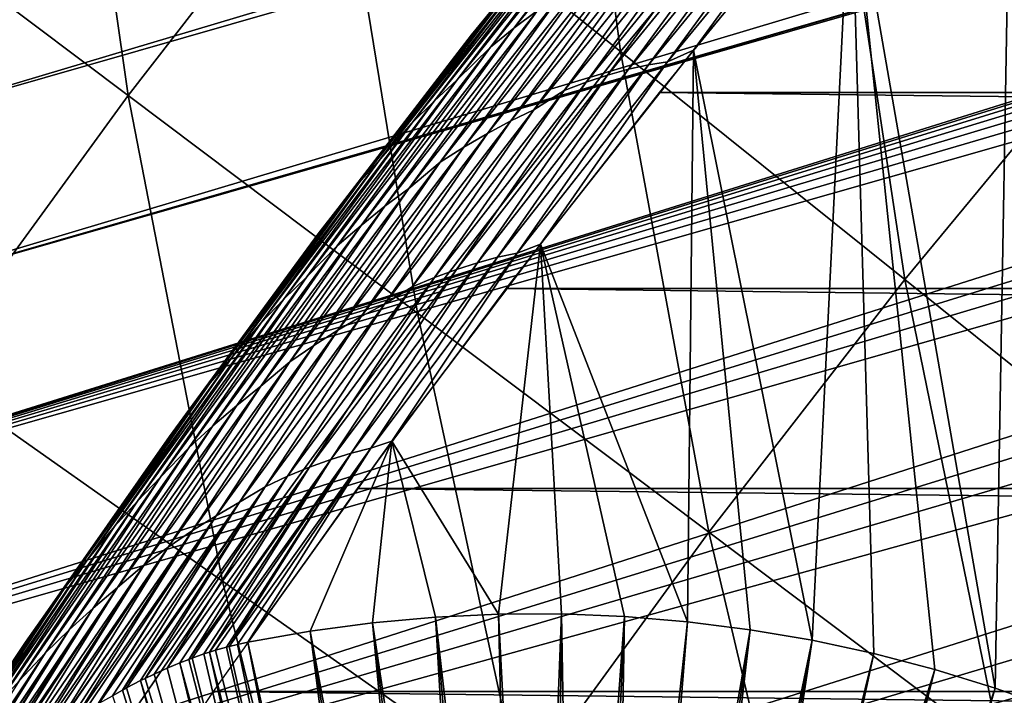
# Model space of a CAD drawing. Header units: millimetres. Extents: x -50 to 50, y -50 to 50.
# Tile 465 of 562: x -24.6 to -21.9, y 16.6 to 18.5. Entities that reach past the tile are written whole.
import ezdxf

# ---------------------------------------------------------------- set-up
doc = ezdxf.new("R2010")
doc.units = ezdxf.units.MM
doc.header["$LTSCALE"] = 65.185185
for name, color, linetype in [('1', 7, 'CONTINUOUS'), ('17', 7, 'CONTINUOUS'), ('2', 7, 'CONTINUOUS'), ('29', 7, 'CONTINUOUS'), ('36', 7, 'CONTINUOUS'), ('39', 7, 'CONTINUOUS'), ('46', 7, 'CONTINUOUS')]:
    doc.layers.add(name, color=color, linetype=linetype)

msp = doc.modelspace()

# ---------------------------------------------------------------- linework, layer by layer
at = {"layer": '1', "color": 7, "linetype": 'Continuous', "true_color": 0xf5f5f5}
for points in [[(-22.407, 18.8013), (22.8385, 18.2748), (-22.8385, 18.2748), (-22.407, 18.8013)], [(22.407, 18.8013), (22.8385, 18.2748), (-22.407, 18.8013), (22.407, 18.8013)], [(-22.8385, 18.2748), (23.2575, 17.7385), (-23.2575, 17.7385), (-22.8385, 18.2748)], [(22.8385, 18.2748), (23.2575, 17.7385), (-22.8385, 18.2748), (22.8385, 18.2748)], [(-23.2575, 17.7385), (23.664, 17.1924), (-23.664, 17.1924), (-23.2575, 17.7385)], [(23.2575, 17.7385), (23.664, 17.1924), (-23.2575, 17.7385), (23.2575, 17.7385)], [(-23.664, 17.1924), (24.0576, 16.6372), (-24.0576, 16.6372), (-23.664, 17.1924)], [(23.664, 17.1924), (24.0576, 16.6372), (-23.664, 17.1924), (23.664, 17.1924)], [(-24.0576, 16.6372), (24.4382, 16.0728), (-24.4383, 16.0728), (-24.0576, 16.6372)], [(24.0576, 16.6372), (24.4382, 16.0728), (-24.0576, 16.6372), (24.0576, 16.6372)]]:
    msp.add_3dface(points, dxfattribs=at)
at = {"layer": '17', "color": 7, "linetype": 'Continuous', "true_color": 0xf5f5f5}
for points in [[(-23.2786, 16.8488, 4.3), (-23.4508, 16.8408, 4.3), (-23.2331, 14.9493, 2.4), (-23.2786, 16.8488, 4.3)], [(-23.1061, 16.8493, 4.3), (-23.2786, 16.8488, 4.3), (-23.1799, 14.95, 2.4), (-23.1061, 16.8493, 4.3)], [(-23.2786, 16.8488, 4.3), (-23.2331, 14.9493, 2.4), (-23.1799, 14.95, 2.4), (-23.2786, 16.8488, 4.3)], [(-23.1061, 16.8493, 4.3), (-23.1799, 14.95, 2.4), (-23.1267, 14.9493, 2.4), (-23.1061, 16.8493, 4.3)], [(-23.1061, 16.8493, 4.3), (-23.1267, 14.9493, 2.4), (-23.0736, 14.9473, 2.4), (-23.1061, 16.8493, 4.3)], [(-22.9338, 16.8424, 4.3), (-23.1061, 16.8493, 4.3), (-23.0736, 14.9473, 2.4), (-22.9338, 16.8424, 4.3)], [(-23.6226, 16.8254, 4.3), (-23.7935, 16.8027, 4.3), (-23.4453, 14.9332, 2.4), (-23.6226, 16.8254, 4.3)], [(-23.4508, 16.8408, 4.3), (-23.6226, 16.8254, 4.3), (-23.3394, 14.9439, 2.4), (-23.4508, 16.8408, 4.3)], [(-23.6226, 16.8254, 4.3), (-23.4453, 14.9332, 2.4), (-23.3924, 14.9392, 2.4), (-23.6226, 16.8254, 4.3)], [(-23.6226, 16.8254, 4.3), (-23.3924, 14.9392, 2.4), (-23.3394, 14.9439, 2.4), (-23.6226, 16.8254, 4.3)], [(-23.4508, 16.8408, 4.3), (-23.3394, 14.9439, 2.4), (-23.2863, 14.9473, 2.4), (-23.4508, 16.8408, 4.3)], [(-23.4508, 16.8408, 4.3), (-23.2863, 14.9473, 2.4), (-23.2331, 14.9493, 2.4), (-23.4508, 16.8408, 4.3)], [(-22.9338, 16.8424, 4.3), (-23.0736, 14.9473, 2.4), (-23.0205, 14.9439, 2.4), (-22.9338, 16.8424, 4.3)], [(-22.9338, 16.8424, 4.3), (-23.0205, 14.9439, 2.4), (-22.9675, 14.9392, 2.4), (-22.9338, 16.8424, 4.3)], [(-22.7619, 16.8281, 4.3), (-22.9338, 16.8424, 4.3), (-22.9675, 14.9392, 2.4), (-22.7619, 16.8281, 4.3)], [(-22.7619, 16.8281, 4.3), (-22.9675, 14.9392, 2.4), (-22.9146, 14.9332, 2.4), (-22.7619, 16.8281, 4.3)], [(-22.5908, 16.8064, 4.3), (-22.7619, 16.8281, 4.3), (-22.9146, 14.9332, 2.4), (-22.5908, 16.8064, 4.3)], [(-23.7935, 16.8027, 4.3), (-23.9634, 16.7725, 4.3), (-23.5504, 14.9171, 2.4), (-23.7935, 16.8027, 4.3)], [(-23.7935, 16.8027, 4.3), (-23.5504, 14.9171, 2.4), (-23.498, 14.9258, 2.4), (-23.7935, 16.8027, 4.3)], [(-23.7935, 16.8027, 4.3), (-23.498, 14.9258, 2.4), (-23.4453, 14.9332, 2.4), (-23.7935, 16.8027, 4.3)], [(-22.5908, 16.8064, 4.3), (-22.9146, 14.9332, 2.4), (-22.8619, 14.9258, 2.4), (-22.5908, 16.8064, 4.3)], [(-22.5908, 16.8064, 4.3), (-22.8619, 14.9258, 2.4), (-22.8095, 14.9171, 2.4), (-22.5908, 16.8064, 4.3)], [(-22.4208, 16.7773, 4.3), (-22.5908, 16.8064, 4.3), (-22.8095, 14.9171, 2.4), (-22.4208, 16.7773, 4.3)], [(-23.6027, 14.907, 2.4), (-23.9634, 16.7725, 4.3), (-23.9922, 16.7663, 4.2996), (-23.6027, 14.907, 2.4)], [(-23.9634, 16.7725, 4.3), (-23.6027, 14.907, 2.4), (-23.5504, 14.9171, 2.4), (-23.9634, 16.7725, 4.3)], [(-22.4208, 16.7773, 4.3), (-22.8095, 14.9171, 2.4), (-22.7572, 14.907, 2.4), (-22.4208, 16.7773, 4.3)], [(-22.4208, 16.7773, 4.3), (-22.7572, 14.907, 2.4), (-22.7052, 14.8956, 2.4), (-22.4208, 16.7773, 4.3)], [(-22.2522, 16.7409, 4.3), (-22.4208, 16.7773, 4.3), (-22.7052, 14.8956, 2.4), (-22.2522, 16.7409, 4.3)], [(-24.0836, 16.74, 4.2936), (-23.6547, 14.8957, 2.4), (-24.0686, 16.7449, 4.295), (-24.0836, 16.74, 4.2936)], [(-24.0686, 16.7449, 4.295), (-23.6027, 14.907, 2.4), (-24.0523, 16.75, 4.2964), (-24.0686, 16.7449, 4.295)], [(-23.6547, 14.8957, 2.4), (-23.6027, 14.907, 2.4), (-24.0686, 16.7449, 4.295), (-23.6547, 14.8957, 2.4)], [(-24.0523, 16.75, 4.2964), (-23.6027, 14.907, 2.4), (-24.0218, 16.7588, 4.2984), (-24.0523, 16.75, 4.2964)], [(-24.0218, 16.7588, 4.2984), (-23.6027, 14.907, 2.4), (-24.0143, 16.7608, 4.2988), (-24.0218, 16.7588, 4.2984)], [(-24.0143, 16.7608, 4.2988), (-23.6027, 14.907, 2.4), (-23.9922, 16.7663, 4.2996), (-24.0143, 16.7608, 4.2988)], [(-22.2522, 16.7409, 4.3), (-22.7052, 14.8956, 2.4), (-22.6536, 14.8829, 2.4), (-22.2522, 16.7409, 4.3)], [(-22.0853, 16.6973, 4.3), (-22.2522, 16.7409, 4.3), (-22.6536, 14.8829, 2.4), (-22.0853, 16.6973, 4.3)], [(-24.1838, 16.7013, 4.2799), (-23.7063, 14.883, 2.4), (-24.1493, 16.7157, 4.2853), (-24.1838, 16.7013, 4.2799)], [(-24.1493, 16.7157, 4.2853), (-23.6547, 14.8957, 2.4), (-24.1252, 16.7251, 4.2887), (-24.1493, 16.7157, 4.2853)], [(-23.7063, 14.883, 2.4), (-23.6547, 14.8957, 2.4), (-24.1493, 16.7157, 4.2853), (-23.7063, 14.883, 2.4)], [(-24.1252, 16.7251, 4.2887), (-23.6547, 14.8957, 2.4), (-24.1158, 16.7286, 4.2899), (-24.1252, 16.7251, 4.2887)], [(-24.1158, 16.7286, 4.2899), (-23.6547, 14.8957, 2.4), (-24.0836, 16.74, 4.2936), (-24.1158, 16.7286, 4.2899)], [(-24.2198, 16.685, 4.2735), (-23.7063, 14.883, 2.4), (-24.1838, 16.7013, 4.2799), (-24.2198, 16.685, 4.2735)], [(-22.0853, 16.6973, 4.3), (-22.6536, 14.8829, 2.4), (-22.6022, 14.869, 2.4), (-22.0853, 16.6973, 4.3)], [(-22.0853, 16.6973, 4.3), (-22.6022, 14.869, 2.4), (-22.5513, 14.8537, 2.4), (-22.0853, 16.6973, 4.3)], [(-21.9205, 16.6465, 4.3), (-22.0853, 16.6973, 4.3), (-22.5513, 14.8537, 2.4), (-21.9205, 16.6465, 4.3)], [(-24.295, 16.6474, 4.2577), (-23.7577, 14.869, 2.4), (-24.2569, 16.6671, 4.2661), (-24.295, 16.6474, 4.2577)], [(-24.2569, 16.6671, 4.2661), (-23.7063, 14.883, 2.4), (-24.2442, 16.6733, 4.2687), (-24.2569, 16.6671, 4.2661)], [(-23.7577, 14.869, 2.4), (-23.7063, 14.883, 2.4), (-24.2569, 16.6671, 4.2661), (-23.7577, 14.869, 2.4)], [(-24.2442, 16.6733, 4.2687), (-23.7063, 14.883, 2.4), (-24.2198, 16.685, 4.2735), (-24.2442, 16.6733, 4.2687)], [(-24.3338, 16.626, 4.2484), (-23.7577, 14.869, 2.4), (-24.3063, 16.6413, 4.255), (-24.3338, 16.626, 4.2484)], [(-24.3063, 16.6413, 4.255), (-23.7577, 14.869, 2.4), (-24.295, 16.6474, 4.2577), (-24.3063, 16.6413, 4.255)], [(-21.9205, 16.6465, 4.3), (-22.5513, 14.8537, 2.4), (-22.5007, 14.8371, 2.4), (-21.9205, 16.6465, 4.3)], [(-21.9205, 16.6465, 4.3), (-22.5007, 14.8371, 2.4), (-22.4506, 14.8193, 2.4), (-21.9205, 16.6465, 4.3)], [(-21.758, 16.5887, 4.3), (-21.9205, 16.6465, 4.3), (-22.4506, 14.8193, 2.4), (-21.758, 16.5887, 4.3)]]:
    msp.add_3dface(points, dxfattribs=at)
at = {"layer": '2', "color": 7, "linetype": 'Continuous', "true_color": 0xf5f5f5}
for points in [[(-22.3151, 18.9103, 4.3), (-21.9205, 16.6465, 4.3), (-21.8727, 19.4202, 4.3), (-22.3151, 18.9103, 4.3)], [(-21.9205, 16.6465, 4.3), (-21.758, 16.5887, 4.3), (-21.8727, 19.4202, 4.3), (-21.9205, 16.6465, 4.3)], [(-22.7456, 18.3903, 4.3), (-22.4208, 16.7773, 4.3), (-22.3151, 18.9103, 4.3), (-22.7456, 18.3903, 4.3)], [(-22.4208, 16.7773, 4.3), (-22.2522, 16.7409, 4.3), (-22.3151, 18.9103, 4.3), (-22.4208, 16.7773, 4.3)], [(-22.2522, 16.7409, 4.3), (-22.0853, 16.6973, 4.3), (-22.3151, 18.9103, 4.3), (-22.2522, 16.7409, 4.3)], [(-22.0853, 16.6973, 4.3), (-21.9205, 16.6465, 4.3), (-22.3151, 18.9103, 4.3), (-22.0853, 16.6973, 4.3)], [(-23.1639, 17.8604, 4.3), (-22.7619, 16.8281, 4.3), (-22.7456, 18.3903, 4.3), (-23.1639, 17.8604, 4.3)], [(-22.7619, 16.8281, 4.3), (-22.5908, 16.8064, 4.3), (-22.7456, 18.3903, 4.3), (-22.7619, 16.8281, 4.3)], [(-22.5908, 16.8064, 4.3), (-22.4208, 16.7773, 4.3), (-22.7456, 18.3903, 4.3), (-22.5908, 16.8064, 4.3)], [(-23.5698, 17.3212, 4.3), (-23.2786, 16.8488, 4.3), (-23.1639, 17.8604, 4.3), (-23.5698, 17.3212, 4.3)], [(-23.2786, 16.8488, 4.3), (-23.1061, 16.8493, 4.3), (-23.1639, 17.8604, 4.3), (-23.2786, 16.8488, 4.3)], [(-23.1061, 16.8493, 4.3), (-22.9338, 16.8424, 4.3), (-23.1639, 17.8604, 4.3), (-23.1061, 16.8493, 4.3)], [(-22.9338, 16.8424, 4.3), (-22.7619, 16.8281, 4.3), (-23.1639, 17.8604, 4.3), (-22.9338, 16.8424, 4.3)], [(-23.9634, 16.7725, 4.3), (-23.7935, 16.8027, 4.3), (-23.5698, 17.3212, 4.3), (-23.9634, 16.7725, 4.3)], [(-23.7935, 16.8027, 4.3), (-23.6226, 16.8254, 4.3), (-23.5698, 17.3212, 4.3), (-23.7935, 16.8027, 4.3)], [(-23.6226, 16.8254, 4.3), (-23.4508, 16.8408, 4.3), (-23.5698, 17.3212, 4.3), (-23.6226, 16.8254, 4.3)], [(-23.4508, 16.8408, 4.3), (-23.2786, 16.8488, 4.3), (-23.5698, 17.3212, 4.3), (-23.4508, 16.8408, 4.3)]]:
    msp.add_3dface(points, dxfattribs=at)
at = {"layer": '29', "color": 7, "linetype": 'Continuous', "true_color": 0xf5f5f5}
for points in [[(-23.2364, 18.4502, 4.0705), (-22.8063, 18.9792, 4.0705), (-22.8698, 18.9313, 4.0398), (-23.2364, 18.4502, 4.0705)], [(-23.2364, 18.4502, 4.0705), (-23.1718, 18.4985, 4.0999), (-22.8063, 18.9792, 4.0705), (-23.2364, 18.4502, 4.0705)], [(-23.352, 18.4322, 3.8), (-23.2978, 18.4987, 3.8357), (-22.9203, 18.9664, 3.8), (-23.352, 18.4322, 3.8)], [(-23.3006, 18.3984, 4.0398), (-22.8698, 18.9313, 4.0398), (-22.9674, 18.838, 4.0079), (-23.3006, 18.3984, 4.0398)], [(-23.3006, 18.3984, 4.0398), (-23.2364, 18.4502, 4.0705), (-22.8698, 18.9313, 4.0398), (-23.3006, 18.3984, 4.0398)], [(-22.7456, 18.3903, 4.3), (-22.3151, 18.9103, 4.3), (-22.3926, 18.8727, 4.2988), (-22.7456, 18.3903, 4.3)], [(-22.816, 18.3587, 4.2988), (-22.7456, 18.3903, 4.3), (-22.3926, 18.8727, 4.2988), (-22.816, 18.3587, 4.2988)], [(-22.816, 18.3587, 4.2988), (-22.3926, 18.8727, 4.2988), (-22.4444, 18.8663, 4.295), (-22.816, 18.3587, 4.2988)], [(-22.98, 18.3223, 4.2799), (-22.5543, 18.8439, 4.2799), (-22.6123, 18.8273, 4.2687), (-22.98, 18.3223, 4.2799)], [(-22.98, 18.3223, 4.2799), (-22.9233, 18.3379, 4.2887), (-22.5543, 18.8439, 4.2799), (-22.98, 18.3223, 4.2799)], [(-22.9233, 18.3379, 4.2887), (-22.8685, 18.35, 4.295), (-22.4984, 18.8567, 4.2887), (-22.9233, 18.3379, 4.2887)], [(-22.9233, 18.3379, 4.2887), (-22.4984, 18.8567, 4.2887), (-22.5543, 18.8439, 4.2799), (-22.9233, 18.3379, 4.2887)], [(-22.8685, 18.35, 4.295), (-22.4444, 18.8663, 4.295), (-22.4984, 18.8567, 4.2887), (-22.8685, 18.35, 4.295)], [(-22.8685, 18.35, 4.295), (-22.816, 18.3587, 4.2988), (-22.4444, 18.8663, 4.295), (-22.8685, 18.35, 4.295)], [(-23.3911, 18.3092, 4.0079), (-23.3006, 18.3984, 4.0398), (-22.9674, 18.838, 4.0079), (-23.3911, 18.3092, 4.0079)], [(-23.3911, 18.3092, 4.0079), (-22.9674, 18.838, 4.0079), (-23.0294, 18.7838, 3.9749), (-23.3911, 18.3092, 4.0079)], [(-23.0388, 18.303, 4.2687), (-22.98, 18.3223, 4.2799), (-22.6123, 18.8273, 4.2687), (-23.0388, 18.303, 4.2687)], [(-23.0388, 18.303, 4.2687), (-22.6123, 18.8273, 4.2687), (-22.6718, 18.8074, 4.255), (-23.0388, 18.303, 4.2687)], [(-23.099, 18.2801, 4.255), (-23.0388, 18.303, 4.2687), (-22.6718, 18.8074, 4.255), (-23.099, 18.2801, 4.255)], [(-23.099, 18.2801, 4.255), (-22.6718, 18.8074, 4.255), (-22.761, 18.7496, 4.2391), (-23.099, 18.2801, 4.255)], [(-23.4538, 18.2512, 3.9749), (-23.0294, 18.7838, 3.9749), (-23.0903, 18.7268, 3.941), (-23.4538, 18.2512, 3.9749)], [(-23.4538, 18.2512, 3.9749), (-23.3911, 18.3092, 4.0079), (-23.0294, 18.7838, 3.9749), (-23.4538, 18.2512, 3.9749)], [(-23.1814, 18.2273, 4.2391), (-22.761, 18.7496, 4.2391), (-22.8232, 18.7223, 4.2209), (-23.1814, 18.2273, 4.2391)], [(-23.1814, 18.2273, 4.2391), (-23.099, 18.2801, 4.255), (-22.761, 18.7496, 4.2391), (-23.1814, 18.2273, 4.2391)], [(-23.5153, 18.1903, 3.941), (-23.4538, 18.2512, 3.9749), (-23.0903, 18.7268, 3.941), (-23.5153, 18.1903, 3.941)], [(-23.5153, 18.1903, 3.941), (-23.0903, 18.7268, 3.941), (-23.1836, 18.6253, 3.9064), (-23.5153, 18.1903, 3.941)], [(-23.2444, 18.1969, 4.2209), (-23.1814, 18.2273, 4.2391), (-22.8232, 18.7223, 4.2209), (-23.2444, 18.1969, 4.2209)], [(-23.2444, 18.1969, 4.2209), (-22.8232, 18.7223, 4.2209), (-22.8863, 18.6917, 4.2005), (-23.2444, 18.1969, 4.2209)], [(-23.3081, 18.1629, 4.2005), (-22.8863, 18.6917, 4.2005), (-22.9502, 18.6573, 4.1781), (-23.3081, 18.1629, 4.2005)], [(-23.3081, 18.1629, 4.2005), (-23.2444, 18.1969, 4.2209), (-22.8863, 18.6917, 4.2005), (-23.3081, 18.1629, 4.2005)], [(-23.3729, 18.125, 4.1781), (-22.9502, 18.6573, 4.1781), (-23.0145, 18.6196, 4.1538), (-23.3729, 18.125, 4.1781)], [(-23.3729, 18.125, 4.1781), (-23.3081, 18.1629, 4.2005), (-22.9502, 18.6573, 4.1781), (-23.3729, 18.125, 4.1781)], [(-23.6017, 18.0926, 3.9064), (-23.1836, 18.6253, 3.9064), (-23.2416, 18.5631, 3.8712), (-23.6017, 18.0926, 3.9064)], [(-23.6017, 18.0926, 3.9064), (-23.5153, 18.1903, 3.941), (-23.1836, 18.6253, 3.9064), (-23.6017, 18.0926, 3.9064)], [(-23.4379, 18.0837, 4.1538), (-23.0145, 18.6196, 4.1538), (-23.107, 18.5435, 4.1277), (-23.4379, 18.0837, 4.1538)], [(-23.4379, 18.0837, 4.1538), (-23.3729, 18.125, 4.1781), (-23.0145, 18.6196, 4.1538), (-23.4379, 18.0837, 4.1538)], [(-23.6601, 18.0266, 3.8712), (-23.2416, 18.5631, 3.8712), (-23.2978, 18.4987, 3.8357), (-23.6601, 18.0266, 3.8712)], [(-23.6601, 18.0266, 3.8712), (-23.6017, 18.0926, 3.9064), (-23.2416, 18.5631, 3.8712), (-23.6601, 18.0266, 3.8712)], [(-23.5236, 18.0122, 4.1277), (-23.4379, 18.0837, 4.1538), (-23.107, 18.5435, 4.1277), (-23.5236, 18.0122, 4.1277)], [(-23.5236, 18.0122, 4.1277), (-23.107, 18.5435, 4.1277), (-23.1718, 18.4985, 4.0999), (-23.5236, 18.0122, 4.1277)], [(-23.7167, 17.9585, 3.8357), (-23.6601, 18.0266, 3.8712), (-23.2978, 18.4987, 3.8357), (-23.7167, 17.9585, 3.8357)], [(-23.7167, 17.9585, 3.8357), (-23.2978, 18.4987, 3.8357), (-23.352, 18.4322, 3.8), (-23.7167, 17.9585, 3.8357)], [(-23.589, 17.9635, 4.0999), (-23.1718, 18.4985, 4.0999), (-23.2364, 18.4502, 4.0705), (-23.589, 17.9635, 4.0999)], [(-23.589, 17.9635, 4.0999), (-23.5236, 18.0122, 4.1277), (-23.1718, 18.4985, 4.0999), (-23.589, 17.9635, 4.0999)], [(-23.6542, 17.9114, 4.0705), (-23.2364, 18.4502, 4.0705), (-23.3006, 18.3984, 4.0398), (-23.6542, 17.9114, 4.0705)], [(-23.6542, 17.9114, 4.0705), (-23.589, 17.9635, 4.0999), (-23.2364, 18.4502, 4.0705), (-23.6542, 17.9114, 4.0705)], [(-23.7713, 17.8882, 3.8), (-23.7167, 17.9585, 3.8357), (-23.352, 18.4322, 3.8), (-23.7713, 17.8882, 3.8)], [(-23.719, 17.8558, 4.0398), (-23.3006, 18.3984, 4.0398), (-23.3911, 18.3092, 4.0079), (-23.719, 17.8558, 4.0398)], [(-23.719, 17.8558, 4.0398), (-23.6542, 17.9114, 4.0705), (-23.3006, 18.3984, 4.0398), (-23.719, 17.8558, 4.0398)], [(-23.1639, 17.8604, 4.3), (-22.7456, 18.3903, 4.3), (-22.816, 18.3587, 4.2988), (-23.1639, 17.8604, 4.3)], [(-23.2275, 17.8351, 4.2988), (-23.1639, 17.8604, 4.3), (-22.816, 18.3587, 4.2988), (-23.2275, 17.8351, 4.2988)], [(-23.2275, 17.8351, 4.2988), (-22.816, 18.3587, 4.2988), (-22.8685, 18.35, 4.295), (-23.2275, 17.8351, 4.2988)], [(-23.3362, 17.8094, 4.2887), (-23.2807, 17.8241, 4.295), (-22.9233, 18.3379, 4.2887), (-23.3362, 17.8094, 4.2887)], [(-23.3362, 17.8094, 4.2887), (-22.9233, 18.3379, 4.2887), (-22.98, 18.3223, 4.2799), (-23.3362, 17.8094, 4.2887)], [(-23.2807, 17.8241, 4.295), (-22.8685, 18.35, 4.295), (-22.9233, 18.3379, 4.2887), (-23.2807, 17.8241, 4.295)], [(-23.2807, 17.8241, 4.295), (-23.2275, 17.8351, 4.2988), (-22.8685, 18.35, 4.295), (-23.2807, 17.8241, 4.295)], [(-23.8027, 17.7708, 4.0079), (-23.719, 17.8558, 4.0398), (-23.3911, 18.3092, 4.0079), (-23.8027, 17.7708, 4.0079)], [(-23.8027, 17.7708, 4.0079), (-23.3911, 18.3092, 4.0079), (-23.4538, 18.2512, 3.9749), (-23.8027, 17.7708, 4.0079)], [(-23.4531, 17.769, 4.2687), (-23.3936, 17.7912, 4.2799), (-23.0388, 18.303, 4.2687), (-23.4531, 17.769, 4.2687)], [(-23.4531, 17.769, 4.2687), (-23.0388, 18.303, 4.2687), (-23.099, 18.2801, 4.255), (-23.4531, 17.769, 4.2687)], [(-23.3936, 17.7912, 4.2799), (-22.98, 18.3223, 4.2799), (-23.0388, 18.303, 4.2687), (-23.3936, 17.7912, 4.2799)], [(-23.3936, 17.7912, 4.2799), (-23.3362, 17.8094, 4.2887), (-22.98, 18.3223, 4.2799), (-23.3936, 17.7912, 4.2799)], [(-23.514, 17.7431, 4.255), (-23.4531, 17.769, 4.2687), (-23.099, 18.2801, 4.255), (-23.514, 17.7431, 4.255)], [(-23.514, 17.7431, 4.255), (-23.099, 18.2801, 4.255), (-23.1814, 18.2273, 4.2391), (-23.514, 17.7431, 4.255)], [(-23.8659, 17.7089, 3.9749), (-23.4538, 18.2512, 3.9749), (-23.5153, 18.1903, 3.941), (-23.8659, 17.7089, 3.9749)], [(-23.8659, 17.7089, 3.9749), (-23.8027, 17.7708, 4.0079), (-23.4538, 18.2512, 3.9749), (-23.8659, 17.7089, 3.9749)], [(-23.5898, 17.6956, 4.2391), (-23.1814, 18.2273, 4.2391), (-23.2444, 18.1969, 4.2209), (-23.5898, 17.6956, 4.2391)], [(-23.5898, 17.6956, 4.2391), (-23.514, 17.7431, 4.255), (-23.1814, 18.2273, 4.2391), (-23.5898, 17.6956, 4.2391)], [(-23.6534, 17.6619, 4.2209), (-23.2444, 18.1969, 4.2209), (-23.3081, 18.1629, 4.2005), (-23.6534, 17.6619, 4.2209)], [(-23.6534, 17.6619, 4.2209), (-23.5898, 17.6956, 4.2391), (-23.2444, 18.1969, 4.2209), (-23.6534, 17.6619, 4.2209)], [(-23.9279, 17.6441, 3.941), (-23.8659, 17.7089, 3.9749), (-23.5153, 18.1903, 3.941), (-23.9279, 17.6441, 3.941)], [(-23.9279, 17.6441, 3.941), (-23.5153, 18.1903, 3.941), (-23.6017, 18.0926, 3.9064), (-23.9279, 17.6441, 3.941)], [(-23.7178, 17.6246, 4.2005), (-23.6534, 17.6619, 4.2209), (-23.3081, 18.1629, 4.2005), (-23.7178, 17.6246, 4.2005)], [(-23.7178, 17.6246, 4.2005), (-23.3081, 18.1629, 4.2005), (-23.3729, 18.125, 4.1781), (-23.7178, 17.6246, 4.2005)], [(-23.7832, 17.5832, 4.1781), (-23.3729, 18.125, 4.1781), (-23.4379, 18.0837, 4.1538), (-23.7832, 17.5832, 4.1781)], [(-23.7832, 17.5832, 4.1781), (-23.7178, 17.6246, 4.2005), (-23.3729, 18.125, 4.1781), (-23.7832, 17.5832, 4.1781)], [(-24.0074, 17.5506, 3.9064), (-23.6017, 18.0926, 3.9064), (-23.6601, 18.0266, 3.8712), (-24.0074, 17.5506, 3.9064)], [(-24.0074, 17.5506, 3.9064), (-23.9279, 17.6441, 3.941), (-23.6017, 18.0926, 3.9064), (-24.0074, 17.5506, 3.9064)], [(-23.8488, 17.5383, 4.1538), (-23.4379, 18.0837, 4.1538), (-23.5236, 18.0122, 4.1277), (-23.8488, 17.5383, 4.1538)], [(-23.8488, 17.5383, 4.1538), (-23.7832, 17.5832, 4.1781), (-23.4379, 18.0837, 4.1538), (-23.8488, 17.5383, 4.1538)], [(-24.0662, 17.4808, 3.8712), (-23.6601, 18.0266, 3.8712), (-23.7167, 17.9585, 3.8357), (-24.0662, 17.4808, 3.8712)], [(-24.0662, 17.4808, 3.8712), (-24.0074, 17.5506, 3.9064), (-23.6601, 18.0266, 3.8712), (-24.0662, 17.4808, 3.8712)], [(-23.9279, 17.4715, 4.1277), (-23.8488, 17.5383, 4.1538), (-23.5236, 18.0122, 4.1277), (-23.9279, 17.4715, 4.1277)], [(-23.9279, 17.4715, 4.1277), (-23.5236, 18.0122, 4.1277), (-23.589, 17.9635, 4.0999), (-23.9279, 17.4715, 4.1277)], [(-24.1231, 17.4087, 3.8357), (-24.0662, 17.4808, 3.8712), (-23.7167, 17.9585, 3.8357), (-24.1231, 17.4087, 3.8357)], [(-24.1231, 17.4087, 3.8357), (-23.7167, 17.9585, 3.8357), (-23.7713, 17.8882, 3.8), (-24.1231, 17.4087, 3.8357)], [(-23.9938, 17.4191, 4.0999), (-23.589, 17.9635, 4.0999), (-23.6542, 17.9114, 4.0705), (-23.9938, 17.4191, 4.0999)], [(-23.9938, 17.4191, 4.0999), (-23.9279, 17.4715, 4.1277), (-23.589, 17.9635, 4.0999), (-23.9938, 17.4191, 4.0999)], [(-24.0595, 17.3631, 4.0705), (-23.6542, 17.9114, 4.0705), (-23.719, 17.8558, 4.0398), (-24.0595, 17.3631, 4.0705)], [(-24.0595, 17.3631, 4.0705), (-23.9938, 17.4191, 4.0999), (-23.6542, 17.9114, 4.0705), (-24.0595, 17.3631, 4.0705)], [(-24.1779, 17.3347, 3.8), (-24.1231, 17.4087, 3.8357), (-23.7713, 17.8882, 3.8), (-24.1779, 17.3347, 3.8)], [(-24.1248, 17.3036, 4.0398), (-23.719, 17.8558, 4.0398), (-23.8027, 17.7708, 4.0079), (-24.1248, 17.3036, 4.0398)], [(-24.1248, 17.3036, 4.0398), (-24.0595, 17.3631, 4.0705), (-23.719, 17.8558, 4.0398), (-24.1248, 17.3036, 4.0398)], [(-23.5698, 17.3212, 4.3), (-23.1639, 17.8604, 4.3), (-23.2275, 17.8351, 4.2988), (-23.5698, 17.3212, 4.3)], [(-23.6809, 17.2889, 4.295), (-23.2807, 17.8241, 4.295), (-23.3362, 17.8094, 4.2887), (-23.6809, 17.2889, 4.295)], [(-23.6809, 17.2889, 4.295), (-23.627, 17.3024, 4.2988), (-23.2807, 17.8241, 4.295), (-23.6809, 17.2889, 4.295)], [(-23.627, 17.3024, 4.2988), (-23.5698, 17.3212, 4.3), (-23.2275, 17.8351, 4.2988), (-23.627, 17.3024, 4.2988)], [(-23.627, 17.3024, 4.2988), (-23.2275, 17.8351, 4.2988), (-23.2807, 17.8241, 4.295), (-23.627, 17.3024, 4.2988)], [(-23.795, 17.2508, 4.2799), (-23.3936, 17.7912, 4.2799), (-23.4531, 17.769, 4.2687), (-23.795, 17.2508, 4.2799)], [(-23.795, 17.2508, 4.2799), (-23.7369, 17.2717, 4.2887), (-23.3936, 17.7912, 4.2799), (-23.795, 17.2508, 4.2799)], [(-23.7369, 17.2717, 4.2887), (-23.6809, 17.2889, 4.295), (-23.3362, 17.8094, 4.2887), (-23.7369, 17.2717, 4.2887)], [(-23.7369, 17.2717, 4.2887), (-23.3362, 17.8094, 4.2887), (-23.3936, 17.7912, 4.2799), (-23.7369, 17.2717, 4.2887)], [(-24.202, 17.2232, 4.0079), (-24.1248, 17.3036, 4.0398), (-23.8027, 17.7708, 4.0079), (-24.202, 17.2232, 4.0079)], [(-24.202, 17.2232, 4.0079), (-23.8027, 17.7708, 4.0079), (-23.8659, 17.7089, 3.9749), (-24.202, 17.2232, 4.0079)], [(-23.855, 17.2256, 4.2687), (-23.795, 17.2508, 4.2799), (-23.4531, 17.769, 4.2687), (-23.855, 17.2256, 4.2687)], [(-23.855, 17.2256, 4.2687), (-23.4531, 17.769, 4.2687), (-23.514, 17.7431, 4.255), (-23.855, 17.2256, 4.2687)], [(-23.9166, 17.1967, 4.255), (-23.855, 17.2256, 4.2687), (-23.514, 17.7431, 4.255), (-23.9166, 17.1967, 4.255)], [(-23.9166, 17.1967, 4.255), (-23.514, 17.7431, 4.255), (-23.5898, 17.6956, 4.2391), (-23.9166, 17.1967, 4.255)], [(-24.2654, 17.1573, 3.9749), (-23.8659, 17.7089, 3.9749), (-23.9279, 17.6441, 3.941), (-24.2654, 17.1573, 3.9749)], [(-24.2654, 17.1573, 3.9749), (-24.202, 17.2232, 4.0079), (-23.8659, 17.7089, 3.9749), (-24.2654, 17.1573, 3.9749)], [(-23.9859, 17.1548, 4.2391), (-23.5898, 17.6956, 4.2391), (-23.6534, 17.6619, 4.2209), (-23.9859, 17.1548, 4.2391)], [(-23.9859, 17.1548, 4.2391), (-23.9166, 17.1967, 4.255), (-23.5898, 17.6956, 4.2391), (-23.9859, 17.1548, 4.2391)], [(-24.0501, 17.1178, 4.2209), (-23.6534, 17.6619, 4.2209), (-23.7178, 17.6246, 4.2005), (-24.0501, 17.1178, 4.2209)], [(-24.0501, 17.1178, 4.2209), (-23.9859, 17.1548, 4.2391), (-23.6534, 17.6619, 4.2209), (-24.0501, 17.1178, 4.2209)], [(-24.3277, 17.0886, 3.941), (-24.2654, 17.1573, 3.9749), (-23.9279, 17.6441, 3.941), (-24.3277, 17.0886, 3.941)], [(-24.3277, 17.0886, 3.941), (-23.9279, 17.6441, 3.941), (-24.0074, 17.5506, 3.9064), (-24.3277, 17.0886, 3.941)], [(-24.1151, 17.077, 4.2005), (-24.0501, 17.1178, 4.2209), (-23.7178, 17.6246, 4.2005), (-24.1151, 17.077, 4.2005)], [(-24.1151, 17.077, 4.2005), (-23.7178, 17.6246, 4.2005), (-23.7832, 17.5832, 4.1781), (-24.1151, 17.077, 4.2005)], [(-24.1809, 17.032, 4.1781), (-23.7832, 17.5832, 4.1781), (-23.8488, 17.5383, 4.1538), (-24.1809, 17.032, 4.1781)], [(-24.1809, 17.032, 4.1781), (-24.1151, 17.077, 4.2005), (-23.7832, 17.5832, 4.1781), (-24.1809, 17.032, 4.1781)], [(-24.4008, 16.9995, 3.9064), (-24.0074, 17.5506, 3.9064), (-24.0662, 17.4808, 3.8712), (-24.4008, 16.9995, 3.9064)], [(-24.4008, 16.9995, 3.9064), (-24.3277, 17.0886, 3.941), (-24.0074, 17.5506, 3.9064), (-24.4008, 16.9995, 3.9064)], [(-24.247, 16.9835, 4.1538), (-23.8488, 17.5383, 4.1538), (-23.9279, 17.4715, 4.1277), (-24.247, 16.9835, 4.1538)], [(-24.247, 16.9835, 4.1538), (-24.1809, 17.032, 4.1781), (-23.8488, 17.5383, 4.1538), (-24.247, 16.9835, 4.1538)], [(-24.4597, 16.9258, 3.8712), (-24.0662, 17.4808, 3.8712), (-24.1231, 17.4087, 3.8357), (-24.4597, 16.9258, 3.8712)], [(-24.4597, 16.9258, 3.8712), (-24.4008, 16.9995, 3.9064), (-24.0662, 17.4808, 3.8712), (-24.4597, 16.9258, 3.8712)], [(-24.3198, 16.9218, 4.1277), (-24.247, 16.9835, 4.1538), (-23.9279, 17.4715, 4.1277), (-24.3198, 16.9218, 4.1277)], [(-24.3198, 16.9218, 4.1277), (-23.9279, 17.4715, 4.1277), (-23.9938, 17.4191, 4.0999), (-24.3198, 16.9218, 4.1277)], [(-24.3861, 16.8655, 4.0999), (-23.9938, 17.4191, 4.0999), (-24.0595, 17.3631, 4.0705), (-24.3861, 16.8655, 4.0999)], [(-24.3861, 16.8655, 4.0999), (-24.3198, 16.9218, 4.1277), (-23.9938, 17.4191, 4.0999), (-24.3861, 16.8655, 4.0999)], [(-24.5167, 16.8498, 3.8357), (-24.4597, 16.9258, 3.8712), (-24.1231, 17.4087, 3.8357), (-24.5167, 16.8498, 3.8357)], [(-24.5167, 16.8498, 3.8357), (-24.1231, 17.4087, 3.8357), (-24.1779, 17.3347, 3.8), (-24.5167, 16.8498, 3.8357)], [(-24.4521, 16.8057, 4.0705), (-24.0595, 17.3631, 4.0705), (-24.1248, 17.3036, 4.0398), (-24.4521, 16.8057, 4.0705)], [(-24.4521, 16.8057, 4.0705), (-24.3861, 16.8655, 4.0999), (-24.0595, 17.3631, 4.0705), (-24.4521, 16.8057, 4.0705)], [(-24.5716, 16.7719, 3.8), (-24.5167, 16.8498, 3.8357), (-24.1779, 17.3347, 3.8), (-24.5716, 16.7719, 3.8)], [(-23.9634, 16.7725, 4.3), (-23.5698, 17.3212, 4.3), (-23.627, 17.3024, 4.2988), (-23.9634, 16.7725, 4.3)], [(-24.5177, 16.7423, 4.0398), (-24.1248, 17.3036, 4.0398), (-24.202, 17.2232, 4.0079), (-24.5177, 16.7423, 4.0398)], [(-24.5177, 16.7423, 4.0398), (-24.4521, 16.8057, 4.0705), (-24.1248, 17.3036, 4.0398), (-24.5177, 16.7423, 4.0398)], [(-24.0686, 16.7449, 4.295), (-24.0523, 16.75, 4.2964), (-23.6809, 17.2889, 4.295), (-24.0686, 16.7449, 4.295)], [(-24.0686, 16.7449, 4.295), (-23.6809, 17.2889, 4.295), (-23.7369, 17.2717, 4.2887), (-24.0686, 16.7449, 4.295)], [(-24.0523, 16.75, 4.2964), (-24.0218, 16.7588, 4.2984), (-23.6809, 17.2889, 4.295), (-24.0523, 16.75, 4.2964)], [(-24.0218, 16.7588, 4.2984), (-24.0143, 16.7608, 4.2988), (-23.6809, 17.2889, 4.295), (-24.0218, 16.7588, 4.2984)], [(-24.0143, 16.7608, 4.2988), (-23.9922, 16.7663, 4.2996), (-23.627, 17.3024, 4.2988), (-24.0143, 16.7608, 4.2988)], [(-24.0143, 16.7608, 4.2988), (-23.627, 17.3024, 4.2988), (-23.6809, 17.2889, 4.295), (-24.0143, 16.7608, 4.2988)], [(-23.9922, 16.7663, 4.2996), (-23.9634, 16.7725, 4.3), (-23.627, 17.3024, 4.2988), (-23.9922, 16.7663, 4.2996)], [(-24.1252, 16.7251, 4.2887), (-24.1158, 16.7286, 4.2899), (-23.7369, 17.2717, 4.2887), (-24.1252, 16.7251, 4.2887)], [(-24.1252, 16.7251, 4.2887), (-23.7369, 17.2717, 4.2887), (-23.795, 17.2508, 4.2799), (-24.1252, 16.7251, 4.2887)], [(-24.1158, 16.7286, 4.2899), (-24.0836, 16.74, 4.2936), (-23.7369, 17.2717, 4.2887), (-24.1158, 16.7286, 4.2899)], [(-24.0836, 16.74, 4.2936), (-24.0686, 16.7449, 4.295), (-23.7369, 17.2717, 4.2887), (-24.0836, 16.74, 4.2936)], [(-24.2442, 16.6733, 4.2687), (-23.855, 17.2256, 4.2687), (-23.9166, 17.1967, 4.255), (-24.2442, 16.6733, 4.2687)], [(-24.2442, 16.6733, 4.2687), (-24.2198, 16.685, 4.2735), (-23.855, 17.2256, 4.2687), (-24.2442, 16.6733, 4.2687)], [(-24.2198, 16.685, 4.2735), (-24.1838, 16.7013, 4.2799), (-23.855, 17.2256, 4.2687), (-24.2198, 16.685, 4.2735)], [(-24.1838, 16.7013, 4.2799), (-24.1493, 16.7157, 4.2853), (-23.795, 17.2508, 4.2799), (-24.1838, 16.7013, 4.2799)], [(-24.1838, 16.7013, 4.2799), (-23.795, 17.2508, 4.2799), (-23.855, 17.2256, 4.2687), (-24.1838, 16.7013, 4.2799)], [(-24.1493, 16.7157, 4.2853), (-24.1252, 16.7251, 4.2887), (-23.795, 17.2508, 4.2799), (-24.1493, 16.7157, 4.2853)], [(-24.5886, 16.6665, 4.0079), (-24.5177, 16.7423, 4.0398), (-24.202, 17.2232, 4.0079), (-24.5886, 16.6665, 4.0079)], [(-24.5886, 16.6665, 4.0079), (-24.202, 17.2232, 4.0079), (-24.2654, 17.1573, 3.9749), (-24.5886, 16.6665, 4.0079)], [(-24.3063, 16.6413, 4.255), (-24.295, 16.6474, 4.2577), (-23.9166, 17.1967, 4.255), (-24.3063, 16.6413, 4.255)], [(-24.3063, 16.6413, 4.255), (-23.9166, 17.1967, 4.255), (-23.9859, 17.1548, 4.2391), (-24.3063, 16.6413, 4.255)], [(-24.295, 16.6474, 4.2577), (-24.2569, 16.6671, 4.2661), (-23.9166, 17.1967, 4.255), (-24.295, 16.6474, 4.2577)], [(-24.2569, 16.6671, 4.2661), (-24.2442, 16.6733, 4.2687), (-23.9166, 17.1967, 4.255), (-24.2569, 16.6671, 4.2661)], [(-24.6522, 16.5967, 3.9749), (-24.2654, 17.1573, 3.9749), (-24.3277, 17.0886, 3.941), (-24.6522, 16.5967, 3.9749)], [(-24.6522, 16.5967, 3.9749), (-24.5886, 16.6665, 4.0079), (-24.2654, 17.1573, 3.9749), (-24.6522, 16.5967, 3.9749)], [(-24.3697, 16.6051, 4.2391), (-24.3338, 16.626, 4.2484), (-23.9859, 17.1548, 4.2391), (-24.3697, 16.6051, 4.2391)], [(-24.3697, 16.6051, 4.2391), (-23.9859, 17.1548, 4.2391), (-24.0501, 17.1178, 4.2209), (-24.3697, 16.6051, 4.2391)], [(-24.3338, 16.626, 4.2484), (-24.3063, 16.6413, 4.255), (-23.9859, 17.1548, 4.2391), (-24.3338, 16.626, 4.2484)], [(-24.4342, 16.5649, 4.2209), (-24.414, 16.5779, 4.2268), (-24.0501, 17.1178, 4.2209), (-24.4342, 16.5649, 4.2209)], [(-24.4342, 16.5649, 4.2209), (-24.0501, 17.1178, 4.2209), (-24.1151, 17.077, 4.2005), (-24.4342, 16.5649, 4.2209)], [(-24.414, 16.5779, 4.2268), (-24.3734, 16.6029, 4.2381), (-24.0501, 17.1178, 4.2209), (-24.414, 16.5779, 4.2268)], [(-24.3734, 16.6029, 4.2381), (-24.3697, 16.6051, 4.2391), (-24.0501, 17.1178, 4.2209), (-24.3734, 16.6029, 4.2381)], [(-24.7147, 16.524, 3.941), (-24.6522, 16.5967, 3.9749), (-24.3277, 17.0886, 3.941), (-24.7147, 16.524, 3.941)], [(-24.7147, 16.524, 3.941), (-24.3277, 17.0886, 3.941), (-24.4008, 16.9995, 3.9064), (-24.7147, 16.524, 3.941)], [(-24.4996, 16.5205, 4.2005), (-24.4976, 16.522, 4.2012), (-24.1151, 17.077, 4.2005), (-24.4996, 16.5205, 4.2005)], [(-24.4996, 16.5205, 4.2005), (-24.1151, 17.077, 4.2005), (-24.1809, 17.032, 4.1781), (-24.4996, 16.5205, 4.2005)], [(-24.4976, 16.522, 4.2012), (-24.4553, 16.551, 4.2145), (-24.1151, 17.077, 4.2005), (-24.4976, 16.522, 4.2012)], [(-24.4553, 16.551, 4.2145), (-24.4342, 16.5649, 4.2209), (-24.1151, 17.077, 4.2005), (-24.4553, 16.551, 4.2145)], [(-24.5657, 16.4722, 4.1782), (-24.5412, 16.4905, 4.1867), (-24.1809, 17.032, 4.1781), (-24.5657, 16.4722, 4.1782)], [(-24.5657, 16.4722, 4.1782), (-24.1809, 17.032, 4.1781), (-24.247, 16.9835, 4.1538), (-24.5657, 16.4722, 4.1782)], [(-24.5412, 16.4905, 4.1867), (-24.4996, 16.5205, 4.2005), (-24.1809, 17.032, 4.1781), (-24.5412, 16.4905, 4.1867)], [(-24.7815, 16.4396, 3.9064), (-24.4008, 16.9995, 3.9064), (-24.4597, 16.9258, 3.8712), (-24.7815, 16.4396, 3.9064)], [(-24.7815, 16.4396, 3.9064), (-24.7147, 16.524, 3.941), (-24.4008, 16.9995, 3.9064), (-24.7815, 16.4396, 3.9064)], [(-24.6323, 16.4197, 4.1538), (-24.247, 16.9835, 4.1538), (-24.3198, 16.9218, 4.1277), (-24.6323, 16.4197, 4.1538)], [(-24.6323, 16.4197, 4.1538), (-24.5858, 16.4567, 4.171), (-24.247, 16.9835, 4.1538), (-24.6323, 16.4197, 4.1538)], [(-24.5858, 16.4567, 4.171), (-24.5657, 16.4722, 4.1782), (-24.247, 16.9835, 4.1538), (-24.5858, 16.4567, 4.171)], [(-24.8405, 16.3619, 3.8712), (-24.4597, 16.9258, 3.8712), (-24.5167, 16.8498, 3.8357), (-24.8405, 16.3619, 3.8712)], [(-24.8405, 16.3619, 3.8712), (-24.7815, 16.4396, 3.9064), (-24.4597, 16.9258, 3.8712), (-24.8405, 16.3619, 3.8712)], [(-24.6988, 16.3635, 4.1277), (-24.6789, 16.3807, 4.1357), (-24.3198, 16.9218, 4.1277), (-24.6988, 16.3635, 4.1277)], [(-24.6988, 16.3635, 4.1277), (-24.3198, 16.9218, 4.1277), (-24.3861, 16.8655, 4.0999), (-24.6988, 16.3635, 4.1277)], [(-24.6789, 16.3807, 4.1357), (-24.6323, 16.4197, 4.1538), (-24.3198, 16.9218, 4.1277), (-24.6789, 16.3807, 4.1357)], [(-24.8974, 16.282, 3.8357), (-24.8405, 16.3619, 3.8712), (-24.5167, 16.8498, 3.8357), (-24.8974, 16.282, 3.8357)], [(-24.8974, 16.282, 3.8357), (-24.5167, 16.8498, 3.8357), (-24.5716, 16.7719, 3.8), (-24.8974, 16.282, 3.8357)], [(-24.7655, 16.3033, 4.0999), (-24.7272, 16.3383, 4.1161), (-24.3861, 16.8655, 4.0999), (-24.7655, 16.3033, 4.0999)], [(-24.7655, 16.3033, 4.0999), (-24.3861, 16.8655, 4.0999), (-24.4521, 16.8057, 4.0705), (-24.7655, 16.3033, 4.0999)], [(-24.7272, 16.3383, 4.1161), (-24.6988, 16.3635, 4.1277), (-24.3861, 16.8655, 4.0999), (-24.7272, 16.3383, 4.1161)], [(-24.8317, 16.2395, 4.0706), (-24.8267, 16.2445, 4.0728), (-24.4521, 16.8057, 4.0705), (-24.8317, 16.2395, 4.0706)], [(-24.8317, 16.2395, 4.0706), (-24.4521, 16.8057, 4.0705), (-24.5177, 16.7423, 4.0398), (-24.8317, 16.2395, 4.0706)], [(-24.8267, 16.2445, 4.0728), (-24.7766, 16.2929, 4.0951), (-24.4521, 16.8057, 4.0705), (-24.8267, 16.2445, 4.0728)], [(-24.7766, 16.2929, 4.0951), (-24.7655, 16.3033, 4.0999), (-24.4521, 16.8057, 4.0705), (-24.7766, 16.2929, 4.0951)], [(-24.9523, 16.2002, 3.8), (-24.8974, 16.282, 3.8357), (-24.5716, 16.7719, 3.8), (-24.9523, 16.2002, 3.8)], [(-24.8973, 16.1723, 4.0399), (-24.8778, 16.1927, 4.0491), (-24.5177, 16.7423, 4.0398), (-24.8973, 16.1723, 4.0399)], [(-24.8973, 16.1723, 4.0399), (-24.5177, 16.7423, 4.0398), (-24.5886, 16.6665, 4.0079), (-24.8973, 16.1723, 4.0399)], [(-24.8778, 16.1927, 4.0491), (-24.8317, 16.2395, 4.0706), (-24.5177, 16.7423, 4.0398), (-24.8778, 16.1927, 4.0491)]]:
    msp.add_3dface(points, dxfattribs=at)
at = {"layer": '36', "color": 15, "linetype": 'Continuous', "true_color": 0xaf503c}
for points in [[(-22.3676, 19.0842, -11.5629), (-21.7693, 19.7639, -11.5629), (-21.6098, 18.4377, -11.977), (-22.3676, 19.0842, -11.5629)], [(-23.7172, 19.0055, -11.1346), (-23.1207, 19.7268, -11.1346), (-22.9446, 18.3864, -11.5629), (-23.7172, 19.0055, -11.1346)], [(-22.9446, 18.3864, -11.5629), (-23.1207, 19.7268, -11.1346), (-22.3676, 19.0842, -11.5629), (-22.9446, 18.3864, -11.5629)], [(-25.0774, 18.8574, -10.6921), (-24.4849, 19.6207, -10.6921), (-24.2911, 18.2662, -11.1346), (-25.0774, 18.8574, -10.6921)], [(-24.2911, 18.2662, -11.1346), (-24.4849, 19.6207, -10.6921), (-23.7172, 19.0055, -11.1346), (-24.2911, 18.2662, -11.1346)], [(-22.9446, 18.3864, -11.5629), (-22.3676, 19.0842, -11.5629), (-22.1673, 17.7636, -11.977), (-22.9446, 18.3864, -11.5629)], [(-22.1673, 17.7636, -11.977), (-22.3676, 19.0842, -11.5629), (-21.6098, 18.4377, -11.977), (-22.1673, 17.7636, -11.977)], [(-24.2911, 18.2662, -11.1346), (-23.7172, 19.0055, -11.1346), (-23.4998, 17.6712, -11.5629), (-24.2911, 18.2662, -11.1346)], [(-23.4998, 17.6712, -11.5629), (-23.7172, 19.0055, -11.1346), (-22.9446, 18.3864, -11.5629), (-23.4998, 17.6712, -11.5629)], [(-24.842, 17.5096, -11.1346), (-25.0774, 18.8574, -10.6921), (-24.2911, 18.2662, -11.1346), (-24.842, 17.5096, -11.1346)], [(-22.1673, 17.7636, -11.977), (-21.6098, 18.4377, -11.977), (-21.3855, 17.1371, -12.3767), (-22.1673, 17.7636, -11.977)], [(-23.4998, 17.6712, -11.5629), (-22.9446, 18.3864, -11.5629), (-22.7037, 17.0726, -11.977), (-23.4998, 17.6712, -11.5629)], [(-22.7037, 17.0726, -11.977), (-22.9446, 18.3864, -11.5629), (-22.1673, 17.7636, -11.977), (-22.7037, 17.0726, -11.977)], [(-24.842, 17.5096, -11.1346), (-24.2911, 18.2662, -11.1346), (-24.0328, 16.9392, -11.5629), (-24.842, 17.5096, -11.1346)], [(-24.0328, 16.9392, -11.5629), (-24.2911, 18.2662, -11.1346), (-23.4998, 17.6712, -11.5629), (-24.0328, 16.9392, -11.5629)], [(-22.7037, 17.0726, -11.977), (-22.1673, 17.7636, -11.977), (-21.903, 16.4705, -12.3767), (-22.7037, 17.0726, -11.977)], [(-21.903, 16.4705, -12.3767), (-22.1673, 17.7636, -11.977), (-21.3855, 17.1371, -12.3767), (-21.903, 16.4705, -12.3767)], [(-24.0328, 16.9392, -11.5629), (-23.4998, 17.6712, -11.5629), (-23.2186, 16.3654, -11.977), (-24.0328, 16.9392, -11.5629)], [(-23.2186, 16.3654, -11.977), (-23.4998, 17.6712, -11.5629), (-22.7037, 17.0726, -11.977), (-23.2186, 16.3654, -11.977)], [(-25.3694, 16.7363, -11.1346), (-24.842, 17.5096, -11.1346), (-24.543, 16.1912, -11.5629), (-25.3694, 16.7363, -11.1346)], [(-24.543, 16.1912, -11.5629), (-24.842, 17.5096, -11.1346), (-24.0328, 16.9392, -11.5629), (-24.543, 16.1912, -11.5629)], [(-21.903, 16.4705, -12.3767), (-21.3855, 17.1371, -12.3767), (-21.0977, 15.865, -12.7621), (-21.903, 16.4705, -12.3767)], [(-23.2186, 16.3654, -11.977), (-22.7037, 17.0726, -11.977), (-22.3997, 15.7882, -12.3767), (-23.2186, 16.3654, -11.977)], [(-22.3997, 15.7882, -12.3767), (-22.7037, 17.0726, -11.977), (-21.903, 16.4705, -12.3767), (-22.3997, 15.7882, -12.3767)], [(-24.543, 16.1912, -11.5629), (-24.0328, 16.9392, -11.5629), (-23.7115, 15.6427, -11.977), (-24.543, 16.1912, -11.5629)], [(-23.7115, 15.6427, -11.977), (-24.0328, 16.9392, -11.5629), (-23.2186, 16.3654, -11.977), (-23.7115, 15.6427, -11.977)], [(-25.0299, 15.4278, -11.5629), (-25.3694, 16.7363, -11.1346), (-24.543, 16.1912, -11.5629), (-25.0299, 15.4278, -11.5629)]]:
    msp.add_3dface(points, dxfattribs=at)
at = {"layer": '39', "color": 15, "linetype": 'Continuous', "true_color": 0xaf503c}
for points in [[(-14.0797, 27.622, 4.5), (-46.4578, 17.6661, 4.5), (-14.7004, 27.2968, 4.5), (-14.0797, 27.622, 4.5)], [(-46.1351, 18.4924, 4.5), (-46.4578, 17.6661, 4.5), (-14.0797, 27.622, 4.5), (-46.1351, 18.4924, 4.5)], [(-14.7004, 27.2968, 4.5), (-46.4578, 17.6661, 4.5), (-15.3134, 26.9577, 4.5), (-14.7004, 27.2968, 4.5)], [(-15.3134, 26.9577, 4.5), (-46.4578, 17.6661, 4.5), (-15.9187, 26.6047, 4.5), (-15.3134, 26.9577, 4.5)], [(-15.9187, 26.6047, 4.5), (-46.4578, 17.6661, 4.5), (-16.5158, 26.2383, 4.5), (-15.9187, 26.6047, 4.5)], [(-16.5158, 26.2383, 4.5), (-46.7657, 16.8341, 4.5), (-17.1045, 25.8584, 4.5), (-16.5158, 26.2383, 4.5)], [(-46.4578, 17.6661, 4.5), (-46.7657, 16.8341, 4.5), (-16.5158, 26.2383, 4.5), (-46.4578, 17.6661, 4.5)], [(-17.1045, 25.8584, 4.5), (-46.7657, 16.8341, 4.5), (-17.6845, 25.4653, 4.5), (-17.1045, 25.8584, 4.5)], [(-17.6845, 25.4653, 4.5), (-46.7657, 16.8341, 4.5), (-18.2554, 25.0592, 4.5), (-17.6845, 25.4653, 4.5)], [(-18.2554, 25.0592, 4.5), (-46.7657, 16.8341, 4.5), (-18.817, 24.6403, 4.5), (-18.2554, 25.0592, 4.5)], [(-18.817, 24.6403, 4.5), (-47.0587, 15.9968, 4.5), (-19.369, 24.2088, 4.5), (-18.817, 24.6403, 4.5)], [(-46.7657, 16.8341, 4.5), (-47.0587, 15.9968, 4.5), (-18.817, 24.6403, 4.5), (-46.7657, 16.8341, 4.5)], [(-19.369, 24.2088, 4.5), (-47.0587, 15.9968, 4.5), (-19.9111, 23.7649, 4.5), (-19.369, 24.2088, 4.5)], [(-19.9111, 23.7649, 4.5), (-47.3367, 15.1543, 4.5), (-20.443, 23.309, 4.5), (-19.9111, 23.7649, 4.5)], [(-47.0587, 15.9968, 4.5), (-47.3367, 15.1543, 4.5), (-19.9111, 23.7649, 4.5), (-47.0587, 15.9968, 4.5)], [(-20.443, 23.309, 4.5), (-47.3367, 15.1543, 4.5), (-20.9645, 22.841, 4.5), (-20.443, 23.309, 4.5)], [(-20.9645, 22.841, 4.5), (-47.3367, 15.1543, 4.5), (-21.4753, 22.3615, 4.5), (-20.9645, 22.841, 4.5)], [(-21.4753, 22.3615, 4.5), (-47.5995, 14.307, 4.5), (-21.9751, 21.8705, 4.5), (-21.4753, 22.3615, 4.5)], [(-47.3367, 15.1543, 4.5), (-47.5995, 14.307, 4.5), (-21.4753, 22.3615, 4.5), (-47.3367, 15.1543, 4.5)], [(-21.9751, 21.8705, 4.5), (-47.5995, 14.307, 4.5), (-22.4637, 21.3683, 4.5), (-21.9751, 21.8705, 4.5)], [(-22.4637, 21.3683, 4.5), (-47.8473, 13.4551, 4.5), (-22.9408, 20.8553, 4.5), (-22.4637, 21.3683, 4.5)], [(-47.5995, 14.307, 4.5), (-47.8473, 13.4551, 4.5), (-22.4637, 21.3683, 4.5), (-47.5995, 14.307, 4.5)], [(-22.9408, 20.8553, 4.5), (-47.8473, 13.4551, 4.5), (-23.4062, 20.3315, 4.5), (-22.9408, 20.8553, 4.5)], [(-23.4062, 20.3315, 4.5), (-48.0798, 12.5991, 4.5), (-23.8597, 19.7975, 4.5), (-23.4062, 20.3315, 4.5)], [(-47.8473, 13.4551, 4.5), (-48.0798, 12.5991, 4.5), (-23.4062, 20.3315, 4.5), (-47.8473, 13.4551, 4.5)], [(-23.8597, 19.7975, 4.5), (-48.0798, 12.5991, 4.5), (-24.301, 19.2532, 4.5), (-23.8597, 19.7975, 4.5)], [(-24.301, 19.2532, 4.5), (-48.297, 11.7389, 4.5), (-24.7298, 18.6992, 4.5), (-24.301, 19.2532, 4.5)], [(-48.0798, 12.5991, 4.5), (-48.297, 11.7389, 4.5), (-24.301, 19.2532, 4.5), (-48.0798, 12.5991, 4.5)]]:
    msp.add_3dface(points, dxfattribs=at)
at = {"layer": '46', "color": 15, "linetype": 'Continuous', "true_color": 0xaf503c}
for points in [[(11.0596, 28.9616), (-24.7298, 18.6992), (-25.146, 18.1356), (11.0596, 28.9616)], [(11.7112, 28.7043), (11.0596, 28.9616), (-25.146, 18.1356), (11.7112, 28.7043)], [(11.7112, 28.7043), (-25.5494, 17.5627), (-6.6041, 23.0248), (11.7112, 28.7043)], [(11.7112, 28.7043), (-25.146, 18.1356), (-25.5494, 17.5627), (11.7112, 28.7043)], [(-6.6041, 23.0248), (-25.5494, 17.5627), (-7.1947, 22.8471), (-6.6041, 23.0248)], [(-7.1947, 22.8471), (-25.5494, 17.5627), (-7.7805, 22.6544), (-7.1947, 22.8471)], [(-25.5494, 17.5627), (-25.9397, 16.9809), (-7.7805, 22.6544), (-25.5494, 17.5627)], [(-7.7805, 22.6544), (-25.9397, 16.9809), (-8.3612, 22.4466), (-7.7805, 22.6544)], [(-8.3612, 22.4466), (-25.9397, 16.9809), (-8.9363, 22.224), (-8.3612, 22.4466)], [(-8.9363, 22.224), (-25.9397, 16.9809), (-9.5055, 21.9866), (-8.9363, 22.224)], [(-9.5055, 21.9866), (-25.9397, 16.9809), (-10.0684, 21.7346), (-9.5055, 21.9866)], [(-10.0684, 21.7346), (-25.9397, 16.9809), (-10.6246, 21.4682), (-10.0684, 21.7346)], [(-10.6246, 21.4682), (-25.9397, 16.9809), (-11.1738, 21.1876), (-10.6246, 21.4682)], [(-11.1738, 21.1876), (-26.3168, 16.3904), (-11.7155, 20.8929), (-11.1738, 21.1876)], [(-25.9397, 16.9809), (-26.3168, 16.3904), (-11.1738, 21.1876), (-25.9397, 16.9809)], [(-11.7155, 20.8929), (-26.3168, 16.3904), (-12.2496, 20.5844), (-11.7155, 20.8929)], [(-12.2496, 20.5844), (-26.3168, 16.3904), (-12.7755, 20.2623), (-12.2496, 20.5844)], [(-26.3168, 16.3904), (-26.6804, 15.7916), (-12.7755, 20.2623), (-26.3168, 16.3904)], [(-12.7755, 20.2623), (-26.6804, 15.7916), (-13.2929, 19.9267), (-12.7755, 20.2623)], [(-13.2929, 19.9267), (-26.6804, 15.7916), (-13.8015, 19.5778), (-13.2929, 19.9267)], [(-13.8015, 19.5778), (-26.6804, 15.7916), (-14.3009, 19.2161), (-13.8015, 19.5778)], [(-26.6804, 15.7916), (-27.0305, 15.1846), (-14.3009, 19.2161), (-26.6804, 15.7916)], [(-14.3009, 19.2161), (-27.0305, 15.1846), (-14.7909, 18.8415), (-14.3009, 19.2161)], [(-14.7909, 18.8415), (-27.0305, 15.1846), (-15.2711, 18.4545), (-14.7909, 18.8415)], [(-15.2711, 18.4545), (-27.3666, 14.5699), (-15.7411, 18.0553), (-15.2711, 18.4545)], [(-27.0305, 15.1846), (-27.3666, 14.5699), (-15.2711, 18.4545), (-27.0305, 15.1846)], [(-15.7411, 18.0553), (-27.3666, 14.5699), (-16.2007, 17.644), (-15.7411, 18.0553)], [(-27.3666, 14.5699), (-27.6889, 13.9478), (-16.2007, 17.644), (-27.3666, 14.5699)], [(-16.2007, 17.644), (-27.6889, 13.9478), (-16.6496, 17.2211), (-16.2007, 17.644)], [(-16.6496, 17.2211), (-27.6889, 13.9478), (-17.0874, 16.7868), (-16.6496, 17.2211)], [(-27.6889, 13.9478), (-27.9969, 13.3185), (-17.0874, 16.7868), (-27.6889, 13.9478)], [(-17.0874, 16.7868), (-27.9969, 13.3185), (-17.5139, 16.3413), (-17.0874, 16.7868)]]:
    msp.add_3dface(points, dxfattribs=at)

doc.saveas('drawing.dxf')
